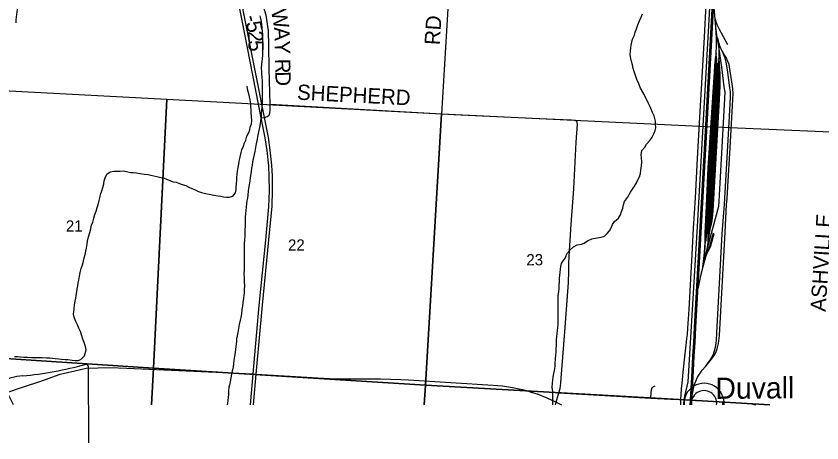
# Model space of a CAD drawing. Extents: x 114604 to 551442, y 316898 to 567001.
# Drawn here: x 204563 to 220392, y 316898 to 325270 of the extents above; entities that cross this region are included whole.
import ezdxf

# ---------------------------------------------------------------- set-up
doc = ezdxf.new("R2010")
doc.units = 0
for name, color, linetype in [('_CIVIL_CONSTRUCTION', 7, 'Continuous'), ('GE_P_Alignment_1000_Bearings', 7, 'Continuous'), ('GE_P_Alignment_1000_Cardinal_Points', 7, 'Continuous'), ('GE_P_Alignment_1000_Stations', 7, 'Continuous'), ('GE_P_Alignment_500_Curve_Data', 7, 'Continuous'), ('GE_X_Alignment', 7, 'Continuous'), ('PM_P_Cells', 7, 'Continuous'), ('PM_P_CL_Double_Solid', 7, 'Continuous'), ('PM_P_Crosswalk', 7, 'Continuous'), ('PM_X_Dotted_Line', 7, 'Continuous'), ('PV_X_Curb', 7, 'Continuous'), ('SN_P_Signs', 7, 'Continuous')]:
    doc.layers.add(name, color=color, linetype=linetype)

msp = doc.modelspace()

# ---------------------------------------------------------------- linework, layer by layer
at = {"layer": '_CIVIL_CONSTRUCTION'}
for p, q in [((209219, 318250), (209281, 318245)), ((209281, 318245), (210711, 318159))]:
    msp.add_line(p, q, dxfattribs=at)
for points in [[(205028, 318105), (205118, 318136), (205427, 318243), (205717, 318312), (205939, 318363), (206407, 318379), (206736, 318361)], [(206736, 318361), (206741, 318361), (209219, 318250)], [(204079, 317779), (204324, 317865), (204729, 318004), (205028, 318105)], [(210711, 318159), (210721, 318158), (211018, 318152), (211210, 318156), (211509, 318155), (211719, 318155), (211923, 318148), (212120, 318141), (212270, 318134), (213934, 318031), (214116, 318016), (214316, 317985), (214510, 317944), (214606, 317919), (214681, 317895)], [(214681, 317895), (214796, 317860), (214989, 317782), (215174, 317699), (215274, 317643)]]:
    msp.add_lwpolyline(points, dxfattribs=at)
at = {"layer": 'GE_P_Alignment_1000_Bearings'}
for p, q in [((218294, 325213), (218270, 325503)), ((218308, 325045), (218294, 325213)), ((218365, 324674), (218337, 324855)), ((218318, 324536), (218311, 324489)), ((218325, 324442), (218318, 324536)), ((218295, 324382), (218093, 320993)), ((218325, 324442), (218111, 320862)), ((218368, 324425), (218352, 324330)), ((218153, 320993), (218352, 324330)), ((218378, 324263), (218186, 321048)), ((218383, 324190), (218200, 321118)), ((218378, 324263), (218383, 324190)), ((218387, 324082), (218214, 321188)), ((218388, 323946), (218228, 321260)), ((218214, 321188), (218200, 321118)), ((218200, 321118), (218186, 321048)), ((218091, 320765), (218111, 320862)), ((218153, 320829), (218128, 320647)), ((218154, 320839), (218153, 320829)), ((218104, 320540), (218128, 320647)), ((218132, 320613), (218104, 320540)), ((218104, 320540), (218054, 320353))]:
    msp.add_line(p, q, dxfattribs=at)
for points in [[(217682, 317643), (217682, 317679), (217698, 317817), (217765, 318096), (217948, 321143), (218288, 327180), (218331, 328072), (218246, 328495)], [(217805, 317643), (217810, 317735), (217844, 318310), (217859, 318601), (217875, 318869), (217892, 319170), (217961, 320434), (218034, 321734), (218107, 323016), (218253, 325653), (218372, 327803), (218374, 327911), (218373, 327993), (218366, 328096), (218357, 328183), (218324, 328362), (218302, 328486)], [(217818, 317643), (217823, 317735), (217856, 318310), (217871, 318600), (217887, 318868), (217904, 319169), (217974, 320433), (218047, 321734), (218119, 323015), (218266, 325652), (218384, 327803), (218387, 327911), (218385, 327993), (218379, 328097), (218370, 328184), (218337, 328364), (218314, 328490)], [(217831, 317643), (217835, 317734), (217869, 318309), (217884, 318599), (217900, 318867), (217917, 319168), (217987, 320432), (218059, 321733), (218132, 323015), (218279, 325651), (218397, 327802), (218399, 327911), (218398, 327994), (218391, 328098), (218382, 328186), (218370, 328266), (218326, 328494)], [(217618, 317643), (217622, 317743), (217637, 317956), (217652, 318132), (217668, 318285), (217707, 318643), (217733, 318875), (217741, 318946), (217749, 319026), (217760, 319148), (217785, 319513), (217845, 320592), (217873, 321103), (217907, 321706), (217949, 322479), (217989, 323167), (218046, 324181), (218085, 324859), (218119, 325497)], [(218439, 324574), (218416, 324625), (218395, 324669), (218372, 324735), (218353, 324812), (218337, 324855), (218331, 324899), (218325, 324955), (218308, 325045), (218294, 325213), (218330, 325104), (218368, 325028), (218538, 324711)], [(218337, 324855), (218331, 324899), (218325, 324955), (218308, 325045), (218294, 325213), (218330, 325104), (218368, 325028), (218538, 324711)], [(218308, 325045), (218294, 325213), (218330, 325104), (218368, 325028), (218538, 324711)], [(218294, 325213), (218330, 325104), (218368, 325028), (218538, 324711)], [(218318, 324536), (218324, 324694), (218323, 324840), (218308, 325045)], [(218337, 324855), (218331, 324899), (218325, 324955), (218308, 325045)], [(218439, 324574), (218416, 324625), (218395, 324669), (218372, 324735), (218353, 324812), (218337, 324855)], [(218128, 320647), (218139, 320691), (218222, 321012), (218275, 321204), (218349, 321469), (218366, 321543), (218377, 321641), (218397, 321996), (218488, 323653), (218490, 323780), (218475, 323885), (218431, 324215), (218386, 324537), (218365, 324674)], [(218365, 324674), (218369, 324440), (218368, 324425)], [(218114, 318405), (218208, 318540), (218254, 318619), (218282, 318706), (218309, 318802), (218321, 318911), (218330, 319054), (218436, 320999), (218478, 321579), (218568, 323182), (218598, 323681), (218595, 323786), (218587, 323864), (218538, 324217), (218514, 324364), (218489, 324445), (218439, 324574)], [(218114, 318405), (218226, 318537), (218278, 318614), (218308, 318668), (218337, 318740), (218359, 318849), (218378, 319004), (218489, 321033), (218520, 321576), (218532, 321684), (218545, 321929), (218589, 322684), (218637, 323515), (218649, 323754), (218646, 323842), (218622, 323981), (218585, 324231), (218573, 324323), (218543, 324377), (218513, 324457), (218488, 324495), (218467, 324532), (218439, 324574)], [(218295, 324382), (218284, 324312), (218275, 324173), (218152, 322296), (218117, 321547), (218092, 321012), (218093, 320993)], [(218311, 324489), (218308, 324443), (218095, 320863)], [(218111, 320862), (218116, 320884), (218127, 320973), (218138, 321099), (218142, 321236), (218333, 324322), (218325, 324442)], [(218368, 324425), (218362, 324330), (218163, 320992), (218154, 320839)], [(218373, 324348), (218372, 324329), (218173, 320992), (218171, 320957)], [(218295, 324382), (218300, 324418), (218311, 324489)], [(218369, 324440), (218369, 324431), (218368, 324425), (218369, 324440)], [(218368, 324425), (218369, 324431), (218373, 324348)], [(218373, 324348), (218376, 324283), (218378, 324263)], [(218352, 324330), (218335, 324228), (218313, 323770), (218181, 321677), (218150, 321177), (218154, 321067), (218153, 320993)], [(218383, 324190), (218385, 324171), (218387, 324082)], [(218387, 324082), (218388, 324027), (218388, 323946)], [(218388, 323946), (218389, 323895), (218376, 323637), (218252, 321459), (218244, 321372), (218228, 321260)], [(218228, 321260), (218228, 321255), (218214, 321188)], [(218186, 321048), (218180, 321015), (218171, 320957)], [(218093, 320993), (218096, 320926), (218094, 320848), (218091, 320765), (218090, 320746), (218083, 320629), (218069, 320458), (218054, 320353), (218008, 320173), (217958, 319917)], [(218093, 320993), (218096, 320926), (218094, 320848), (218091, 320765)], [(218257, 321013), (218186, 320750), (218132, 320613)], [(218132, 320613), (218184, 320703), (218209, 320763), (218277, 321003)], [(218153, 320993), (218153, 320951), (218153, 320829)], [(218171, 320957), (218161, 320890), (218154, 320839)], [(218091, 320765), (218090, 320746), (218083, 320629), (218069, 320458), (218054, 320353), (218008, 320173), (217958, 319917)], [(218054, 320353), (218069, 320458), (218083, 320629), (218090, 320746), (218091, 320765)], [(218054, 320353), (218008, 320173), (217958, 319917)], [(217841, 317827), (217881, 318027), (217950, 318184), (218038, 318321), (218114, 318405)]]:
    msp.add_lwpolyline(points, dxfattribs=at)
at = {"layer": 'GE_P_Alignment_1000_Cardinal_Points'}
for p, q in [((213114, 326575), (212918, 323347)), ((212918, 323347), (209555, 323536))]:
    msp.add_line(p, q, dxfattribs=at)
for points in [[(209555, 323536), (209531, 324244), (209528, 324689), (209519, 324991), (209495, 325161), (209472, 325287), (209392, 325564), (209181, 326083), (208922, 326595), (208864, 326663), (208811, 326666), (208774, 326661), (208712, 326653)], [(209380, 323276), (209442, 323284), (209498, 323303), (209531, 323327), (209548, 323368), (209551, 323432), (209555, 323536)], [(215225, 317879), (215248, 317967), (215267, 318066), (215270, 318170), (215343, 319073), (215413, 320043), (215423, 320269), (215422, 320420), (215427, 320559), (215464, 321183), (215518, 321883), (215566, 322796), (215591, 323153), (215585, 323182), (215576, 323204), (215545, 323224), (215476, 323230), (214992, 323250), (213162, 323336), (212918, 323347)], [(217031, 317775), (217041, 317884), (217044, 317932), (217051, 317962), (217062, 317982), (217081, 317997), (217117, 318017)], [(215158, 317643), (215174, 317699), (215225, 317879)], [(215225, 317879), (217031, 317775), (217559, 317746)], [(217907, 317727), (218442, 317700), (218990, 317669), (219093, 317643)], [(218442, 317700), (218438, 317660), (218437, 317643)]]:
    msp.add_lwpolyline(points, dxfattribs=at)
at = {"layer": 'GE_P_Alignment_1000_Stations'}
for p, q in [((209165, 317643), (209219, 318250)), ((209227, 317643), (209281, 318245))]:
    msp.add_line(p, q, dxfattribs=at)
for points in [[(209474, 320951), (209529, 321528), (209540, 321845), (209535, 322122), (209525, 322334), (209492, 322633), (209456, 322884), (209380, 323276), (209003, 325182), (208712, 326653), (208588, 327273), (208500, 327714), (208414, 328057), (208303, 328424), (208096, 329070)], [(209536, 320955), (209592, 321536), (209602, 321854), (209598, 322131), (209587, 322343), (209555, 322641), (209518, 322892), (209442, 323284), (209065, 325190), (208774, 326661), (208656, 327253), (208561, 327722), (208470, 328055), (208358, 328422), (208152, 329068)], [(209219, 318250), (209339, 319591), (209467, 320872), (209474, 320951)], [(209281, 318245), (209402, 319600), (209529, 320880), (209536, 320955)]]:
    msp.add_lwpolyline(points, dxfattribs=at)
at = {"layer": 'GE_P_Alignment_500_Curve_Data'}
msp.add_line((205994, 316898), (205984, 318389), dxfattribs=at)
for centre, major_axis, ratio, start_param, end_param in [((204093, 322616), (5537, 40), 0.800001, 4.814395, 5.042369), ((205926, 318392), (58.1, 0.4), 0.8, 6.197627, 7.989034), ((204838, 317331), (1114, 8), 0.8, 1.699011, 2.107814)]:
    msp.add_ellipse(centre, major_axis=major_axis, ratio=ratio, start_param=start_param, end_param=end_param, dxfattribs=at)
at = {"layer": 'GE_X_Alignment'}
for radius, start, end in [(393, 355.562, 184.438), (249, 352.9884, 187.0116)]:
    msp.add_arc((218078, 317674), radius, start, end, dxfattribs=at)
at = {"layer": 'PM_P_Cells'}
for points in [[(204561, 325141), (204566, 325198), (204571, 325252), (204593, 325405), (204599, 325477), (204607, 325531), (204607, 325615), (204610, 325696), (204615, 325766), (204618, 325836), (204620, 325908), (204726, 325946), (204802, 325954), (204875, 325957), (204935, 325962), (204997, 325971), (205101, 326001), (205176, 326024), (205254, 326043), (205325, 326071), (205403, 326108), (205484, 326150), (205551, 326191)], [(216778, 322056), (216811, 322115), (216828, 322183), (216835, 322246), (216849, 322334), (216852, 322402), (216847, 322494), (216840, 322552), (216854, 322633), (216917, 322702), (216944, 322755), (217013, 322832), (217058, 322895), (217099, 322976), (217118, 323028), (217131, 323081), (217124, 323155), (217121, 323207), (217110, 323261), (217095, 323317), (217064, 323378), (217016, 323488), (216989, 323556), (216954, 323627), (216921, 323689), (216896, 323747), (216826, 323856), (216793, 323943), (216760, 324029), (216732, 324105), (216705, 324185), (216688, 324242), (216669, 324316), (216654, 324378), (216639, 324438), (216628, 324512), (216630, 324586), (216637, 324651), (216645, 324701), (216656, 324759), (216675, 324816), (216709, 324897), (216722, 324953), (216749, 325022), (216774, 325102), (216807, 325175), (216844, 325248), (216868, 325312)], [(209351, 325276), (209365, 325226), (209374, 325162), (209384, 325106), (209392, 325038), (209398, 324968), (209401, 324908), (209405, 324846), (209405, 324778), (209404, 324713), (209402, 324645), (209400, 324569), (209401, 324503), (209395, 324433), (209391, 324381), (209385, 324321), (209380, 324248), (209382, 324182), (209384, 324132), (209393, 324072), (209397, 323996), (209398, 323804), (209396, 323737), (209396, 323673), (209399, 323603), (209397, 323551), (209391, 323487), (209386, 323429), (209378, 323357), (209374, 323294), (209367, 323224)], [(206215, 321740), (206230, 321792), (206250, 321844), (206266, 321910), (206283, 321981), (206295, 322037), (206309, 322095), (206348, 322167), (206410, 322216), (206480, 322226), (206548, 322230), (206608, 322228), (206666, 322233), (206729, 322225), (206809, 322205), (206861, 322203), (206927, 322197), (207001, 322182), (207085, 322168), (207155, 322160), (207211, 322148), (207269, 322135), (207327, 322125), (207381, 322111), (207471, 322091), (207535, 322067), (207599, 322036), (207651, 322022), (207705, 322010), (207771, 321988), (207827, 321968), (207895, 321944), (207959, 321915), (208013, 321891), (208083, 321863), (208145, 321831), (208207, 321809), (208283, 321790), (208355, 321774), (208447, 321756), (208533, 321742), (208585, 321735), (208637, 321725), (208693, 321719), (208751, 321717), (208822, 321741), (208872, 321806), (208886, 321868), (208889, 321920), (208895, 321978), (208897, 322056), (208899, 322106), (208904, 322167), (208912, 322223), (208928, 322307), (208939, 322367), (208947, 322427), (208955, 322477), (208968, 322538), (208982, 322596), (208998, 322648), (209029, 322722), (209051, 322782), (209075, 322838), (209098, 322915), (209136, 322987), (209152, 323039), (209164, 323091), (209185, 323160), (209191, 323222), (209187, 323300), (209182, 323370), (209180, 323430), (209174, 323500), (209171, 323552), (209159, 323628), (209149, 323686), (209133, 323744), (209118, 323813), (209104, 323893)], [(209367, 323224), (209359, 323156), (209347, 323086), (209332, 323034), (209320, 322970), (209308, 322909), (209296, 322857), (209283, 322797), (209271, 322731), (209252, 322611), (209240, 322553), (209222, 322470), (209209, 322410), (209199, 322344), (209189, 322290), (209182, 322224), (209176, 322174), (209164, 322105), (209154, 322041), (209139, 321963), (209131, 321887), (209123, 321833), (209112, 321757), (209106, 321700), (209094, 321648), (209089, 321590), (209081, 321528), (209073, 321452), (209068, 321398), (209062, 321323), (209060, 321269), (209060, 321217), (209061, 321151), (209057, 321075), (209057, 321015), (209054, 320953), (209050, 320887), (209046, 320796), (209045, 320720), (209045, 320648), (209044, 320550), (209042, 320496), (209044, 320422), (209042, 320370), (209041, 320305), (209039, 320205), (209043, 320145), (209046, 320051), (209048, 319981), (209045, 319905), (209041, 319845), (209035, 319788), (209031, 319738), (209018, 319652), (209008, 319580), (209000, 319516), (208993, 319428), (208977, 319359), (208966, 319307), (208946, 319221), (208930, 319141), (208919, 319063), (208905, 319000), (208895, 318938), (208890, 318884), (208884, 318832), (208874, 318738), (208865, 318674), (208853, 318597), (208843, 318523), (208836, 318451), (208826, 318389), (208810, 318307), (208797, 318255), (208787, 318204), (208773, 318138), (208766, 318088), (208754, 318038), (208744, 317988), (208736, 317910), (208737, 317850), (208731, 317795), (208723, 317729), (208716, 317677), (208708, 317643)], [(215104, 317643), (215104, 317691), (215105, 317753), (215104, 317821), (215105, 317907), (215095, 317989), (215098, 318071), (215105, 318136), (215116, 318188), (215129, 318258), (215138, 318315), (215151, 318393), (215154, 318447), (215162, 318556), (215167, 318612), (215172, 318678), (215175, 318728), (215178, 318821), (215180, 318915), (215185, 318983), (215192, 319034), (215199, 319104), (215206, 319156), (215211, 319232), (215210, 319286), (215211, 319347), (215212, 319405), (215213, 319461), (215209, 319710), (215212, 319784), (215225, 319870), (215230, 319922), (215230, 319999), (215235, 320059), (215240, 320127), (215247, 320185), (215252, 320240), (215257, 320308), (215262, 320360), (215280, 320417), (215311, 320467), (215354, 320526), (215371, 320577), (215398, 320627), (215445, 320688), (215510, 320741), (215583, 320781), (215667, 320794), (215723, 320817), (215786, 320864), (215871, 320902), (215975, 320922), (216055, 320933), (216120, 320954), (216173, 321003), (216223, 321056), (216257, 321129), (216277, 321179), (216320, 321240), (216396, 321308), (216433, 321374), (216454, 321437), (216479, 321502), (216496, 321566), (216517, 321633), (216574, 321712), (216607, 321768), (216632, 321819), (216673, 321878), (216710, 321937), (216753, 322000), (216778, 322056)], [(204531, 318590), (204589, 318591), (204647, 318587), (204717, 318581), (204787, 318578), (204863, 318573), (204929, 318570), (204999, 318571), (205077, 318571), (205159, 318568), (205223, 318563), (205329, 318553), (205399, 318548), (205453, 318543), (205527, 318536), (205581, 318531), (205661, 318522), (205725, 318517), (205781, 318512), (205837, 318531), (205904, 318605), (205936, 318725), (205923, 318789), (205899, 318867), (205876, 318935), (205855, 318999), (205826, 319083), (205797, 319146), (205768, 319212), (205737, 319282), (205705, 319363), (205692, 319423), (205703, 319526), (205711, 319604), (205726, 319678), (205733, 319737), (205740, 319791), (205753, 319861), (205764, 319918), (205775, 319980), (205784, 320038), (205793, 320093), (205810, 320171), (205823, 320238), (205844, 320316), (205866, 320391), (205885, 320461), (205900, 320528), (205917, 320596), (205932, 320658), (205943, 320715), (205956, 320793), (205967, 320854), (205987, 320938), (206016, 321047), (206033, 321103), (206045, 321172), (206067, 321228), (206089, 321309), (206112, 321379), (206133, 321442), (206156, 321514), (206184, 321593), (206215, 321740)]]:
    msp.add_lwpolyline(points, dxfattribs=at)
at = {"layer": 'PM_X_Dotted_Line'}
msp.add_line((218078, 317674), (218078, 317674), dxfattribs=at)
at = {"layer": 'SN_P_Signs'}
for points in [[(202942, 323883), (207526, 323639), (207259, 318366), (204255, 318558)], [(219371, 317643), (217818, 317733), (218127, 323106), (223472, 322879), (223179, 317643)], [(204511, 317643), (204498, 317672), (204460, 317750), (204412, 317840), (204368, 317930), (204342, 317992), (204324, 318050), (204296, 318180), (204290, 318250), (204290, 318320), (204294, 318408), (204289, 318474), (204275, 318520), (204255, 318558), (207259, 318366), (207223, 317643)], [(207223, 317643), (207259, 318366), (212602, 318028), (212579, 317643)], [(212579, 317643), (212602, 318028), (217818, 317733), (217813, 317643)], [(217813, 317643), (217818, 317733), (219371, 317643)]]:
    msp.add_lwpolyline(points, dxfattribs=at)
for points in [[(207526, 323639), (212920, 323352), (212602, 318028), (207259, 318366)], [(212920, 323352), (218127, 323106), (217818, 317733), (212602, 318028)]]:
    msp.add_lwpolyline(points, close=True, dxfattribs=at)

# ---------------------------------------------------------------- texts
at = {"layer": '_CIVIL_CONSTRUCTION'}
msp.add_text('Duvall', height=417, rotation=0.4135, dxfattribs=at).set_placement((218302, 317761))
at = {"layer": 'PM_P_CL_Double_Solid'}
msp.add_text('ASHVILLE', height=300, rotation=86.3279, dxfattribs=at).set_placement((220465, 319466))
at = {"layer": 'PM_P_Crosswalk'}
for s, rotation, p in [('W', 280.3032, (209569, 325381)), ('5', 281.0611, (209076, 325144)), ('-', 285.3061, (209046, 325256)), ('RD', 86.4343, (212884, 324696)), ('A', 272.5557, (209630, 325050)), ('2', 274.0327, (209110, 324974)), ('5', 271.7238, (209123, 324794)), ('Y', 271.2985, (209642, 324788)), ('R', 271.2794, (209650, 324431)), ('D', 271.2807, (209655, 324185)), ('SHEPHERD', 357.0934, (210077, 323632))]:
    msp.add_text(s, height=300, rotation=rotation, dxfattribs=at).set_placement(p)
at = {"layer": 'PV_X_Curb'}
for s, rotation, p in [('21', 0.4132, (205541, 321041)), ('22', 0.4133, (209905, 320668)), ('23', 0.4134, (214587, 320379))]:
    msp.add_text(s, height=221, rotation=rotation, dxfattribs=at).set_placement(p)

doc.saveas('drawing.dxf')
